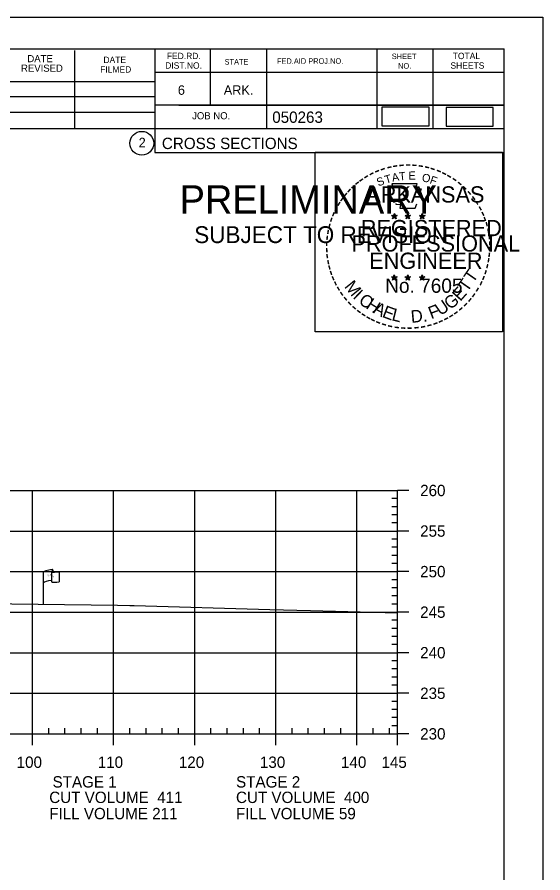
# Model space of a CAD drawing. Extents: x 1365647 to 1367999, y 387113 to 400173.
# Drawn here: x 1365992.2 to 1366057, y 396440.8 to 396546.3 of the extents above; entities that cross this region are included whole.
import ezdxf

# ---------------------------------------------------------------- set-up
doc = ezdxf.new("R2010")
doc.units = 0
for name, color, linetype in [('E_Existing ROW', 7, 'Continuous'), ('R_Axis', 7, 'Continuous'), ('R_Axis Annot', 7, 'Continuous'), ('R_Border', 7, 'Continuous'), ('R_Border PE', 7, 'Continuous'), ('R_Border Prem', 7, 'Continuous'), ('R_Detour', 7, 'Continuous'), ('R_Exist Surface', 7, 'Continuous'), ('R_Grid', 7, 'Continuous'), ('R_No Plot', 7, 'Continuous')]:
    doc.layers.add(name, color=color, linetype=linetype)

msp = doc.modelspace()

# ---------------------------------------------------------------- linework, layer by layer
at = {"layer": 'E_Existing ROW'}
for p, q in [((1365996.61, 396478.08), (1365996.61, 396477.84)), ((1365995.45, 396473.88), (1365995.45, 396477.83)), ((1365996.44, 396477.92), (1365996.44, 396477.91)), ((1365996.44, 396477.91), (1365996.44, 396476.68)), ((1365997.38, 396477.89), (1365997.38, 396476.65))]:
    msp.add_line(p, q, dxfattribs=at)
for centre, radius, start, end in [((1365996.52, 396477.92), 0.078, 88.6458, 274.2828), ((1365996.53, 396478.08), 0.0783, 263.0712, 93.9564), ((1365996.52, 396476.68), 0.0783, 180, 273.9564)]:
    msp.add_arc(centre, radius, start, end, dxfattribs=at)
for centre, major_axis, ratio, start_param, end_param in [((1365997.03, 396477.87), (-1.58, -0.04), 0.19887, 5.030368, 6.283185), ((1365997.74, 396477.99), (-1.23, -0.13), 0.052933, 0.159456, 1.268315), ((1365997.02, 396476.55), (-1.58, -0.04), 0.19887, 5.083035, 6.194897), ((1365997.74, 396476.75), (-1.23, -0.13), 0.052933, 0.159456, 1.268315)]:
    msp.add_ellipse(centre, major_axis=major_axis, ratio=ratio, start_param=start_param, end_param=end_param, dxfattribs=at)
at = {"layer": 'R_Axis'}
for p, q in [((1366039.09, 396457.91), (1366039.09, 396487.91)), ((1366040.49, 396487.91), (1366039.09, 396487.91)), ((1366039.09, 396486.91), (1366038.39, 396486.91)), ((1366039.09, 396485.91), (1366038.39, 396485.91)), ((1366039.09, 396484.91), (1366038.39, 396484.91)), ((1366039.09, 396483.91), (1366038.39, 396483.91)), ((1366040.49, 396482.91), (1366039.09, 396482.91)), ((1366039.09, 396481.91), (1366038.39, 396481.91)), ((1366039.09, 396480.91), (1366038.39, 396480.91)), ((1366039.09, 396479.91), (1366038.39, 396479.91)), ((1366039.09, 396478.91), (1366038.39, 396478.91)), ((1366039.09, 396476.91), (1366038.39, 396476.91)), ((1366040.49, 396477.91), (1366039.09, 396477.91)), ((1366039.09, 396475.91), (1366038.39, 396475.91)), ((1366039.09, 396474.91), (1366038.39, 396474.91)), ((1366039.09, 396473.91), (1366038.39, 396473.91)), ((1366040.49, 396472.91), (1366039.09, 396472.91)), ((1366039.09, 396471.91), (1366038.39, 396471.91)), ((1366039.09, 396470.91), (1366038.39, 396470.91)), ((1366039.09, 396469.91), (1366038.39, 396469.91)), ((1366039.09, 396468.91), (1366038.39, 396468.91)), ((1366040.49, 396467.91), (1366039.09, 396467.91)), ((1366039.09, 396466.91), (1366038.39, 396466.91)), ((1366039.09, 396465.91), (1366038.39, 396465.91)), ((1366039.09, 396464.91), (1366038.39, 396464.91)), ((1366039.09, 396463.91), (1366038.39, 396463.91)), ((1366040.49, 396462.91), (1366039.09, 396462.91)), ((1366039.09, 396461.91), (1366038.39, 396461.91)), ((1366039.09, 396460.91), (1366038.39, 396460.91)), ((1366039.09, 396459.91), (1366038.39, 396459.91)), ((1365749.09, 396457.91), (1366039.09, 396457.91)), ((1365994.09, 396456.51), (1365994.09, 396457.91)), ((1365996.09, 396457.91), (1365996.09, 396458.61)), ((1365998.09, 396457.91), (1365998.09, 396458.61)), ((1366000.09, 396457.91), (1366000.09, 396458.61)), ((1366002.09, 396457.91), (1366002.09, 396458.61)), ((1366004.09, 396456.51), (1366004.09, 396457.91)), ((1366006.09, 396457.91), (1366006.09, 396458.61)), ((1366008.09, 396457.91), (1366008.09, 396458.61)), ((1366010.09, 396457.91), (1366010.09, 396458.61)), ((1366012.09, 396457.91), (1366012.09, 396458.61)), ((1366014.09, 396456.51), (1366014.09, 396457.91)), ((1366016.09, 396457.91), (1366016.09, 396458.61)), ((1366018.09, 396457.91), (1366018.09, 396458.61)), ((1366020.09, 396457.91), (1366020.09, 396458.61)), ((1366022.09, 396457.91), (1366022.09, 396458.61)), ((1366024.09, 396456.51), (1366024.09, 396457.91)), ((1366026.09, 396457.91), (1366026.09, 396458.61)), ((1366028.09, 396457.91), (1366028.09, 396458.61)), ((1366030.09, 396457.91), (1366030.09, 396458.61)), ((1366032.09, 396457.91), (1366032.09, 396458.61)), ((1366034.09, 396456.51), (1366034.09, 396457.91)), ((1366036.09, 396457.91), (1366036.09, 396458.61)), ((1366038.09, 396457.91), (1366038.09, 396458.61)), ((1366039.09, 396458.91), (1366038.39, 396458.91)), ((1366039.09, 396456.51), (1366039.09, 396457.91)), ((1366040.49, 396457.91), (1366039.09, 396457.91))]:
    msp.add_line(p, q, dxfattribs=at)
at = {"layer": 'R_Border'}
for p, q in [((1365736.09, 396542.37), (1366052.27, 396542.37)), ((1366009.17, 396542.37), (1366009.17, 396529.57)), ((1366016.01, 396542.37), (1366016.01, 396535.43)), ((1366022.95, 396542.37), (1366022.95, 396532.49)), ((1366036.53, 396542.37), (1366036.53, 396532.49)), ((1366043.47, 396542.37), (1366043.47, 396532.49)), ((1366052.27, 396336.91), (1366052.27, 396542.37)), ((1365999.31, 396532.49), (1365999.31, 396542.17)), ((1366052.27, 396539.43), (1366009.17, 396539.43)), ((1366052.27, 396539.45), (1366052.27, 396539.45)), ((1365970.01, 396538.35), (1366009.17, 396538.35)), ((1365970.01, 396536.49), (1366009.17, 396536.49)), ((1366052.27, 396535.43), (1366009.17, 396535.43)), ((1366012.13, 396535.43), (1366052.27, 396535.43)), ((1365970.01, 396534.55), (1366009.17, 396534.55)), ((1366052.27, 396532.49), (1365970.01, 396532.49)), ((1366009.17, 396529.57), (1366052.27, 396529.57))]:
    msp.add_line(p, q, dxfattribs=at)
msp.add_circle((1366007.56, 396530.71), 1.47, dxfattribs=at)
at = {"layer": 'R_Border PE'}
for p, q in [((1366038.36, 396521.82), (1366038.71, 396521.71)), ((1366038.36, 396521.82), (1366038.61, 396521.77)), ((1366038.36, 396521.82), (1366038.59, 396521.7)), ((1366038.49, 396521.41), (1366038.71, 396521.71)), ((1366038.49, 396521.41), (1366038.62, 396521.66)), ((1366038.49, 396521.41), (1366038.7, 396521.63)), ((1366038.71, 396522.07), (1366038.66, 396521.82)), ((1366038.92, 396521.41), (1366038.7, 396521.63)), ((1366038.71, 396521.71), (1366038.71, 396522.07)), ((1366038.71, 396522.07), (1366038.75, 396521.82)), ((1366039.05, 396521.82), (1366038.71, 396521.71)), ((1366038.92, 396521.41), (1366038.71, 396521.71)), ((1366039.05, 396521.82), (1366038.77, 396521.77)), ((1366038.92, 396521.41), (1366038.78, 396521.7)), ((1366039.05, 396521.82), (1366038.85, 396521.72)), ((1366040.03, 396521.82), (1366040.38, 396521.71)), ((1366040.03, 396521.82), (1366040.28, 396521.77)), ((1366040.03, 396521.82), (1366040.26, 396521.7)), ((1366040.16, 396521.41), (1366040.38, 396521.71)), ((1366040.16, 396521.41), (1366040.29, 396521.66)), ((1366040.16, 396521.41), (1366040.37, 396521.63)), ((1366040.38, 396522.07), (1366040.33, 396521.82)), ((1366040.59, 396521.41), (1366040.37, 396521.63)), ((1366040.38, 396521.71), (1366040.38, 396522.07)), ((1366040.38, 396522.07), (1366040.42, 396521.82)), ((1366040.72, 396521.82), (1366040.38, 396521.71)), ((1366040.59, 396521.41), (1366040.38, 396521.71)), ((1366040.72, 396521.82), (1366040.44, 396521.77)), ((1366040.59, 396521.41), (1366040.45, 396521.7)), ((1366040.72, 396521.82), (1366040.52, 396521.72)), ((1366041.79, 396521.81), (1366042.14, 396521.7)), ((1366041.79, 396521.81), (1366042.04, 396521.76)), ((1366041.79, 396521.81), (1366042.03, 396521.69)), ((1366041.92, 396521.4), (1366042.14, 396521.7)), ((1366041.92, 396521.4), (1366042.05, 396521.64)), ((1366041.92, 396521.4), (1366042.14, 396521.62)), ((1366042.14, 396522.06), (1366042.1, 396521.81)), ((1366042.14, 396521.7), (1366042.14, 396522.06)), ((1366042.14, 396522.06), (1366042.19, 396521.81)), ((1366042.49, 396521.81), (1366042.14, 396521.7)), ((1366042.35, 396521.4), (1366042.14, 396521.7)), ((1366042.35, 396521.4), (1366042.14, 396521.61)), ((1366042.49, 396521.81), (1366042.2, 396521.76)), ((1366042.35, 396521.4), (1366042.22, 396521.69)), ((1366042.49, 396521.81), (1366042.28, 396521.71)), ((1366038.35, 396514.25), (1366038.7, 396514.14)), ((1366038.35, 396514.25), (1366038.61, 396514.2)), ((1366038.35, 396514.25), (1366038.59, 396514.12)), ((1366038.49, 396513.84), (1366038.7, 396514.14)), ((1366038.49, 396513.84), (1366038.61, 396514.08)), ((1366038.49, 396513.84), (1366038.7, 396514.06)), ((1366038.7, 396514.5), (1366038.66, 396514.25)), ((1366038.7, 396514.14), (1366038.7, 396514.5)), ((1366038.7, 396514.5), (1366038.75, 396514.25)), ((1366039.05, 396514.25), (1366038.7, 396514.14)), ((1366038.91, 396513.84), (1366038.7, 396514.14)), ((1366038.91, 396513.84), (1366038.7, 396514.05)), ((1366039.05, 396514.25), (1366038.76, 396514.2)), ((1366038.91, 396513.84), (1366038.78, 396514.13)), ((1366039.05, 396514.25), (1366038.84, 396514.14)), ((1366040.02, 396514.25), (1366040.37, 396514.14)), ((1366040.02, 396514.25), (1366040.27, 396514.2)), ((1366040.02, 396514.25), (1366040.26, 396514.12)), ((1366040.15, 396513.84), (1366040.37, 396514.14)), ((1366040.15, 396513.84), (1366040.28, 396514.08)), ((1366040.15, 396513.84), (1366040.37, 396514.06)), ((1366040.37, 396514.5), (1366040.33, 396514.25)), ((1366040.37, 396514.14), (1366040.37, 396514.5)), ((1366040.37, 396514.5), (1366040.42, 396514.25)), ((1366040.72, 396514.25), (1366040.37, 396514.14)), ((1366040.58, 396513.84), (1366040.37, 396514.14)), ((1366040.58, 396513.84), (1366040.37, 396514.05)), ((1366040.72, 396514.25), (1366040.43, 396514.2)), ((1366040.58, 396513.84), (1366040.45, 396514.13)), ((1366040.72, 396514.25), (1366040.51, 396514.14)), ((1366041.79, 396514.24), (1366042.14, 396514.13)), ((1366041.79, 396514.24), (1366042.04, 396514.19)), ((1366041.79, 396514.24), (1366042.03, 396514.11)), ((1366041.92, 396513.83), (1366042.14, 396514.13)), ((1366041.92, 396513.83), (1366042.05, 396514.07)), ((1366041.92, 396513.83), (1366042.14, 396514.05)), ((1366042.14, 396514.49), (1366042.1, 396514.24)), ((1366042.14, 396514.13), (1366042.14, 396514.49)), ((1366042.14, 396514.49), (1366042.19, 396514.24)), ((1366042.48, 396514.24), (1366042.14, 396514.13)), ((1366042.35, 396513.83), (1366042.14, 396514.13)), ((1366042.35, 396513.83), (1366042.14, 396514.04)), ((1366042.48, 396514.24), (1366042.2, 396514.19)), ((1366042.35, 396513.83), (1366042.21, 396514.12)), ((1366042.48, 396514.24), (1366042.28, 396514.13))]:
    msp.add_line(p, q, dxfattribs=at)
for points in [[(1366038.4, 396525.7), (1366038.67, 396524.87)], [(1366041.91, 396524.78), (1366042.05, 396525.06), (1366041.37, 396525.04), (1366041.51, 396525.7), (1366038.4, 396525.7)], [(1366038.89, 396523.27), (1366038.89, 396523.19), (1366039.45, 396523.17), (1366039.4, 396522.7), (1366041.27, 396522.7), (1366041.47, 396523.23)], [(1366038.71, 396522.07), (1366038.92, 396521.41), (1366038.36, 396521.82), (1366039.05, 396521.82), (1366038.49, 396521.41), (1366038.71, 396522.07)], [(1366040.38, 396522.07), (1366040.59, 396521.41), (1366040.03, 396521.82), (1366040.72, 396521.82), (1366040.16, 396521.41), (1366040.38, 396522.07)], [(1366042.14, 396522.06), (1366042.35, 396521.4), (1366041.79, 396521.81), (1366042.49, 396521.81), (1366041.92, 396521.4), (1366042.14, 396522.06)], [(1366038.7, 396514.5), (1366038.91, 396513.84), (1366038.35, 396514.25), (1366039.05, 396514.25), (1366038.49, 396513.84), (1366038.7, 396514.5)], [(1366040.37, 396514.5), (1366040.58, 396513.84), (1366040.02, 396514.25), (1366040.72, 396514.25), (1366040.15, 396513.84), (1366040.37, 396514.5)], [(1366042.14, 396514.49), (1366042.35, 396513.83), (1366041.79, 396514.24), (1366042.48, 396514.24), (1366041.92, 396513.83), (1366042.14, 396514.49)]]:
    msp.add_lwpolyline(points, dxfattribs=at)
for centre, radius in [((1366038.7, 396521.71), 0.172), ((1366038.7, 396521.71), 0.145), ((1366038.7, 396521.71), 0.116), ((1366038.7, 396521.71), 0.0991), ((1366038.7, 396521.71), 0.0747), ((1366038.7, 396521.71), 0.0495), ((1366038.7, 396521.71), 0.0296), ((1366040.37, 396521.71), 0.172), ((1366040.37, 396521.71), 0.145), ((1366040.37, 396521.71), 0.116), ((1366040.37, 396521.71), 0.0991), ((1366040.37, 396521.71), 0.0747), ((1366040.37, 396521.71), 0.0495), ((1366040.37, 396521.71), 0.0296), ((1366042.14, 396521.7), 0.172), ((1366042.14, 396521.7), 0.145), ((1366042.14, 396521.7), 0.116), ((1366042.14, 396521.7), 0.0991), ((1366042.14, 396521.7), 0.0747), ((1366042.14, 396521.7), 0.0495), ((1366042.14, 396521.7), 0.0296), ((1366038.7, 396514.13), 0.172), ((1366038.7, 396514.13), 0.145), ((1366038.7, 396514.13), 0.116), ((1366038.7, 396514.13), 0.0991), ((1366038.7, 396514.13), 0.0747), ((1366038.7, 396514.13), 0.0495), ((1366038.7, 396514.13), 0.0296), ((1366040.37, 396514.13), 0.172), ((1366040.37, 396514.13), 0.145), ((1366040.37, 396514.13), 0.116), ((1366040.37, 396514.13), 0.0991), ((1366040.37, 396514.13), 0.0747), ((1366040.37, 396514.13), 0.0495), ((1366040.37, 396514.13), 0.0296), ((1366042.14, 396514.12), 0.172), ((1366042.14, 396514.12), 0.145), ((1366042.14, 396514.12), 0.116), ((1366042.14, 396514.12), 0.0991), ((1366042.14, 396514.12), 0.0747), ((1366042.14, 396514.12), 0.0495), ((1366042.14, 396514.12), 0.0296)]:
    msp.add_circle(centre, radius, dxfattribs=at)
at = {"layer": 'R_Detour'}
for points in [[(1366037.16, 396532.85), (1366043, 396532.85), (1366043, 396535.16), (1366037.16, 396535.16)], [(1366045.08, 396532.83), (1366050.91, 396532.83), (1366050.91, 396535.14), (1366045.08, 396535.14)]]:
    msp.add_lwpolyline(points, close=True, dxfattribs=at)
at = {"layer": 'R_Exist Surface'}
msp.add_lwpolyline([(1365941.51, 396474.94), (1365949.67, 396474.63), (1365951.61, 396474.57), (1365953.92, 396474.52), (1365958.77, 396474.39), (1365963, 396474.3), (1365978.8, 396474.11), (1365982.02, 396474.01), (1365984.95, 396474.01), (1366004.57, 396473.76), (1366006.1, 396473.73), (1366006.63, 396473.72), (1366023.36, 396473.25), (1366028.36, 396473.12), (1366039.09, 396472.82)], dxfattribs=at)
at = {"layer": 'R_Grid'}
for p, q in [((1365749.09, 396487.91), (1366039.09, 396487.91)), ((1365994.09, 396457.91), (1365994.09, 396487.91)), ((1366004.09, 396457.91), (1366004.09, 396487.91)), ((1366014.09, 396457.91), (1366014.09, 396487.91)), ((1366024.09, 396457.91), (1366024.09, 396487.91)), ((1366034.09, 396457.91), (1366034.09, 396487.91)), ((1366039.09, 396457.91), (1366039.09, 396487.91)), ((1365749.09, 396482.91), (1366039.09, 396482.91)), ((1365749.09, 396477.91), (1366039.09, 396477.91)), ((1365749.09, 396472.91), (1366039.09, 396472.91)), ((1365749.09, 396467.91), (1366039.09, 396467.91)), ((1365749.09, 396462.91), (1366039.09, 396462.91)), ((1365749.09, 396457.91), (1366039.09, 396457.91))]:
    msp.add_line(p, q, dxfattribs=at)
at = {"layer": 'R_No Plot'}
msp.add_line((1365723.69, 396546.27), (1366057.03, 396546.27), dxfattribs=at)
for points in [[(1365723.69, 396546.27), (1366057.03, 396546.27), (1366057.03, 396332.93), (1365723.69, 396332.93)], [(1366028.95, 396529.6), (1366052.04, 396529.6), (1366052.04, 396507.45), (1366028.95, 396507.45)]]:
    msp.add_lwpolyline(points, close=True, dxfattribs=at)

# ---------------------------------------------------------------- texts
at = {"layer": 'E_Existing ROW'}
for s, height, rotation, p in [('R ', 0.2, 9.9884, (1365995.97, 396477.33)), (' O', 0.2, 9.9884, (1365996.11, 396477.37)), ('W', 0.2, 351.1788, (1365996.44, 396477.21)), ('DWB 11-9-07', 0.001, 90, (1365996.61, 396477.84)), ('DWB 11-9-07', 0.001, 5.0717, (1365997.37, 396476.64)), ('DWB 11-9-07', 0.001, 90, (1365995.45, 396473.88))]:
    msp.add_text(s, height=height, rotation=rotation, dxfattribs=at).set_placement(p)
at = {"layer": 'R_Axis Annot'}
for s, p in [('260', (1366041.89, 396487.21)), ('255', (1366041.89, 396482.21)), ('250', (1366041.89, 396477.21)), ('245', (1366041.89, 396472.21)), ('240', (1366041.89, 396467.21)), ('235', (1366041.89, 396462.21)), ('230', (1366041.89, 396457.21)), ('100', (1365992.13, 396453.71)), ('110', (1366002.13, 396453.71)), ('120', (1366012.13, 396453.71)), ('130', (1366022.13, 396453.71)), ('140', (1366032.13, 396453.71)), ('145', (1366037.12, 396453.71)), ('STAGE 1', (1365996.56, 396451.29)), ('STAGE 2', (1366019.19, 396451.29)), ('CUT VOLUME  411', (1365996.15, 396449.38)), ('CUT VOLUME  400', (1366019.18, 396449.38)), ('FILL VOLUME 211', (1365996.15, 396447.38)), ('FILL VOLUME 59', (1366019.18, 396447.38))]:
    msp.add_text(s, height=1.4, dxfattribs=at).set_placement(p)
at = {"layer": 'R_Border'}
for s, height, p in [('DATE', 0.879, (1365993.45, 396540.71)), ('DATE', 0.782, (1366002.83, 396540.61)), ('FED.RD.', 0.782, (1366010.65, 396541.09)), ('SHEET', 0.684, (1366038.39, 396541.09)), ('TOTAL', 0.782, (1366045.91, 396541.09)), ('REVISED', 0.879, (1365992.67, 396539.53)), ('FILMED', 0.782, (1366002.43, 396539.43)), ('DIST.NO.', 0.782, (1366010.45, 396539.91)), ('STATE', 0.684, (1366017.77, 396540.41)), ('FED.AID PROJ.NO.', 0.684, (1366024.23, 396540.51)), ('NO.', 0.684, (1366039.17, 396539.91)), ('SHEETS', 0.782, (1366045.63, 396539.91)), ('6', 1.17, (1366012.01, 396536.69)), ('ARK.', 1.172, (1366017.67, 396536.69)), ('JOB NO.', 0.879, (1366013.77, 396533.67)), ('050263', 1.4, (1366023.65, 396533.23)), ('2', 1.17, (1366007.18, 396530.22)), ('CROSS SECTIONS', 1.4, (1366010.04, 396530))]:
    msp.add_text(s, height=height, rotation=360, dxfattribs=at).set_placement(p)
at = {"layer": 'R_Border PE'}
for s, height, rotation, p in [('-', 1.6, 19.1761, (1366037.15, 396526.82)), ('-', 1.6, 13.6301, (1366037.9, 396527.07)), ('-', 1.6, 10.2193, (1366038.57, 396527.23)), ('-', 1.6, 5.8968, (1366039.3, 396527.34)), ('-', 1.6, 0.1862, (1366040.07, 396527.41)), ('-', 1.6, 357.743, (1366040.8, 396527.4)), ('-', 1.6, 352.1617, (1366041.54, 396527.34)), ('-', 1.6, 347.2049, (1366042.26, 396527.23)), ('-', 1.6, 342.3362, (1366042.9, 396527.07)), ('-', 1.6, 34.0636, (1366035.28, 396525.87)), ('-', 1.6, 28.7918, (1366035.88, 396526.24)), ('-', 1.6, 24.3072, (1366036.51, 396526.56)), ('S', 1, 21.594, (1366036.75, 396525.38)), ('T', 1, 16.4036, (1366037.67, 396525.71)), ('A', 1, 11.2132, (1366038.49, 396525.96)), ('T', 1, 6.0228, (1366039.34, 396526.12)), ('E', 1, 0.8323, (1366040.45, 396526.23)), ('O', 1, 350.4515, (1366042.05, 396526.02)), ('F', 1, 340.0707, (1366043, 396525.8)), ('-', 1.6, 337.8551, (1366043.63, 396526.85)), ('-', 1.6, 334.1211, (1366044.26, 396526.58)), ('-', 1.6, 329.6409, (1366044.84, 396526.29)), ('-', 1.6, 42.9622, (1366033.79, 396524.68)), ('-', 1.6, 38.9507, (1366034.23, 396525.1)), ('-', 1.6, 36.2317, (1366034.7, 396525.47)), ('ARKANSAS', 2, 360, (1366035.25, 396523.41)), ('-', 1.6, 325.8627, (1366045.48, 396525.93)), ('-', 1.6, 320.5297, (1366046.09, 396525.51)), ('-', 1.6, 315.5786, (1366046.69, 396525.02)), ('-', 1.6, 50.6142, (1366032.94, 396523.71)), ('-', 1.6, 48.423, (1366033.35, 396524.2)), ('-', 1.6, 309.8797, (1366047.26, 396524.47)), ('-', 1.6, 58.0706, (1366032.21, 396522.62)), ('-', 1.6, 54.2325, (1366032.53, 396523.15)), ('-', 1.6, 306.6522, (1366047.79, 396523.87)), ('-', 1.4, 303.6753, (1366048.27, 396523.3)), ('-', 1.6, 62.8713, (1366031.89, 396522.01)), ('-', 1.6, 299.6684, (1366048.59, 396522.69)), ('-', 1.6, 294.6628, (1366048.92, 396522.08)), ('-', 1.6, 72.3945, (1366031.41, 396520.77)), ('-', 1.6, 67.7743, (1366031.63, 396521.4)), ('REGISTERED', 2, 360, (1366034.57, 396519.26)), ('DWB', 0.01, 360, (1366038.69, 396521.7)), ('DWB', 0.01, 360, (1366040.36, 396521.7)), ('DWB', 0.01, 360, (1366042.12, 396521.69)), ('-', 1.6, 290.5728, (1366049.17, 396521.5)), ('-', 1.6, 75.461, (1366031.22, 396520.05)), ('-', 1.6, 285.1233, (1366049.41, 396520.92)), ('-', 1.6, 280.5493, (1366049.61, 396520.18)), ('-', 1.6, 85.1863, (1366031.01, 396518.65)), ('-', 1.6, 81.2013, (1366031.09, 396519.34)), ('PROFESSIONAL', 2, 360, (1366033.42, 396517.36)), ('-', 1.6, 276.5962, (1366049.77, 396519.41)), ('-', 1.6, 89.0622, (1366030.98, 396517.95)), ('-', 1.6, 274.3301, (1366049.83, 396518.69)), ('-', 1.6, 94.1959, (1366031.02, 396517.22)), ('-', 1.6, 98.9479, (1366031.09, 396516.55)), ('ENGINEER', 2, 360, (1366035.61, 396515.23)), ('-', 1.6, 263.5172, (1366049.84, 396517.39)), ('-', 1.6, 269.9407, (1366049.86, 396518.06)), ('-', 1.6, 101.7149, (1366031.23, 396515.82)), ('-', 1.6, 260.9953, (1366049.77, 396516.74)), ('-', 1.6, 105.4578, (1366031.39, 396515.23)), ('-', 1.6, 109.0874, (1366031.6, 396514.6)), ('T', 1.54, 55.055, (1366048.42, 396513.4)), ('-', 1.6, 252.8681, (1366049.48, 396515.34)), ('-', 1.6, 255.7626, (1366049.66, 396516.06)), ('-', 1.6, 114.0643, (1366031.86, 396514)), ('M', 1.54, 308.9175, (1366032.47, 396513.03)), ('No. 7605', 1.757, 360, (1366037.58, 396512.28)), ('DWB', 0.01, 360, (1366038.69, 396514.13)), ('DWB', 0.01, 360, (1366040.36, 396514.13)), ('DWB', 0.01, 360, (1366042.12, 396514.12)), ('T', 1.54, 55.055, (1366047.69, 396512.28)), ('-', 1.6, 247.8887, (1366049.26, 396514.67)), ('-', 1.6, 115.7289, (1366032.16, 396513.38)), ('-', 1.6, 120.4471, (1366032.52, 396512.8)), ('E', 1.54, 48.7313, (1366046.84, 396511.15)), ('-', 1.6, 239.0712, (1366048.6, 396513.29)), ('-', 1.6, 244.6197, (1366049, 396514.04)), ('-', 1.6, 125.8934, (1366032.92, 396512.23)), ('-', 1.6, 130.7181, (1366033.38, 396511.68)), ('I', 1.54, 316.4636, (1366033.51, 396511.71)), ('C', 1.54, 324.0197, (1366034.19, 396511.08)), ('G', 1.54, 38.2173, (1366045.59, 396510.13)), ('-', 1.6, 233.8452, (1366048.2, 396512.63)), ('-', 1.6, 134.2238, (1366033.9, 396511.14)), ('-', 1.6, 138.9338, (1366034.43, 396510.67)), ('H', 1.54, 327.5342, (1366035.1, 396510.43)), ('A', 1.54, 332.5513, (1366035.95, 396509.89)), ('E', 1.54, 339.2068, (1366037.11, 396509.33)), ('F', 1.54, 20.8202, (1366043.25, 396509.01)), ('U', 1.54, 34.4052, (1366044.39, 396509.4)), ('-', 1.6, 225.7653, (1366047.29, 396511.5)), ('-', 1.6, 231.2538, (1366047.77, 396512.07)), ('-', 1.6, 144.6463, (1366034.98, 396510.27)), ('-', 1.6, 148.0898, (1366035.54, 396509.9)), ('L', 1.54, 346.2929, (1366038.3, 396508.9)), ('D.', 1.54, 5.2602, (1366040.8, 396508.57)), ('-', 1.6, 212.2491, (1366045.69, 396510.14)), ('-', 1.6, 215.7363, (1366046.22, 396510.52)), ('-', 1.6, 221.0851, (1366046.77, 396511)), ('-', 1.6, 151.5704, (1366036.12, 396509.57)), ('-', 1.6, 154.6002, (1366036.64, 396509.32)), ('-', 1.6, 158.5612, (1366037.27, 396509.07)), ('-', 1.6, 200.7184, (1366043.89, 396509.2)), ('-', 1.6, 204.2516, (1366044.5, 396509.47)), ('-', 1.6, 207.3568, (1366045.13, 396509.79)), ('-', 1.6, 162.7983, (1366037.96, 396508.86)), ('-', 1.6, 167.5555, (1366038.67, 396508.69)), ('-', 1.6, 173.1155, (1366039.44, 396508.58)), ('-', 1.6, 176.5183, (1366040.19, 396508.53)), ('-', 1.6, 181.5918, (1366040.93, 396508.55)), ('-', 1.6, 185.8167, (1366041.74, 396508.63)), ('-', 1.6, 191.2858, (1366042.48, 396508.76)), ('-', 1.6, 195.4743, (1366043.21, 396508.96))]:
    msp.add_text(s, height=height, rotation=rotation, dxfattribs=at).set_placement(p)
at = {"layer": 'R_Border Prem'}
for s, height, p in [('PRELIMINARY', 3.5, (1366012.23, 396522.04)), ('DWB', 0.01, (1366012.97, 396523.89)), ('SUBJECT TO REVISION', 2.0751, (1366014.03, 396518.41))]:
    msp.add_text(s, height=height, rotation=360, dxfattribs=at).set_placement(p)

doc.saveas('drawing.dxf')
